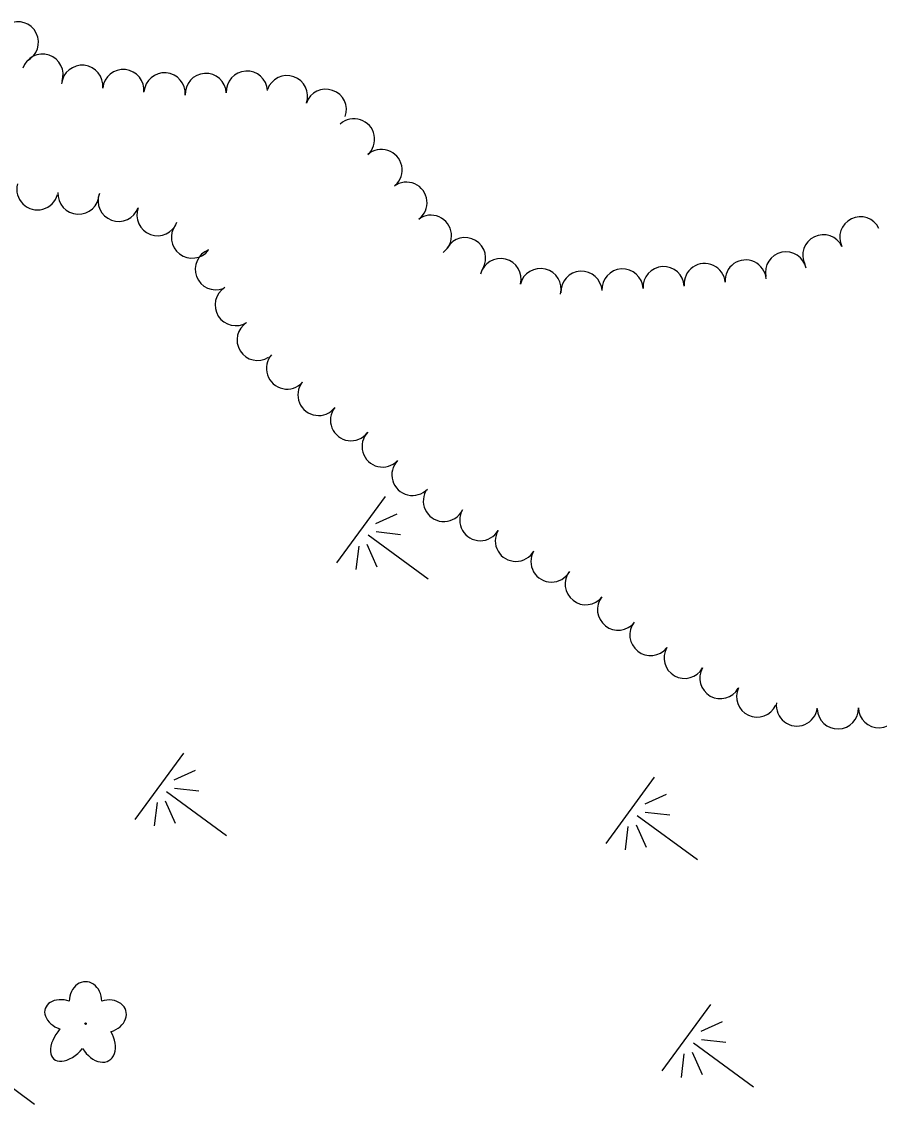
# Model space of a CAD drawing. Extents: x 589250 to 1188077, y 162953 to 363065.
# Drawn here: x 594389.9 to 594541.9, y 182951.9 to 183143.8 of the extents above; entities that cross this region are included whole.
import ezdxf

# ---------------------------------------------------------------- set-up
doc = ezdxf.new("R2010")
doc.units = 0
for name, color, linetype in [('E_LAND_TreeLine_P', 7, 'Continuous'), ('E_LAND_Vegetation', 7, 'Continuous'), ('E_WTR_Wetland', 7, 'Continuous')]:
    doc.layers.add(name, color=color, linetype=linetype)

# ---------------------------------------------------------------- blocks, each defined once
blk = doc.blocks.new('POINT_DISPLAY')
blk.add_line((0, 0), (0, 0))

msp = doc.modelspace()

# ---------------------------------------------------------------- linework, layer by layer
at = {"layer": 'E_LAND_TreeLine_P'}
for centre, radius, start, end in [((594389.22, 183140.09), 3.67, 296.6015, 116.6015), ((594393.59, 183134.34), 3.67, 341.4321, 161.4321), ((594400.63, 183132.37), 3.67, 354.1292, 174.1292), ((594407.93, 183131.62), 3.67, 354.1292, 174.1292), ((594415.24, 183131.03), 3.67, 355.5991, 175.5991), ((594422.54, 183130.95), 3.65, 3.195, 183.195), ((594429.82, 183131.36), 3.65, 3.195, 183.195), ((594436.93, 183130.55), 3.65, 340.7522, 160.7522), ((594443.82, 183128.14), 3.65, 340.7522, 160.7522), ((594448.82, 183122.91), 3.65, 311.9529, 131.9529), ((594453.69, 183117.48), 3.65, 311.9529, 131.9529), ((594392.72, 183114.07), 3.67, 165.3179, 345.3179), ((594458.11, 183111.68), 3.65, 306.4464, 126.4464), ((594399.99, 183113.33), 3.67, 177.394, 357.394), ((594407.12, 183112.05), 3.67, 159.5838, 339.5838), ((594414, 183109.49), 3.67, 159.5838, 339.5838), ((594462.44, 183105.82), 3.65, 306.4464, 126.4464), ((594538.55, 183105.54), 3.65, 25.8986, 205.8986), ((594420.11, 183105.53), 3.67, 142.8762, 322.8762), ((594468.49, 183101.85), 3.65, 329.3256, 149.3256), ((594531.99, 183102.36), 3.65, 25.8986, 205.8986), ((594424.33, 183099.9), 3.65, 110.7558, 290.7558), ((594474.78, 183098.15), 3.65, 346.0197, 166.0197), ((594518.22, 183097.89), 3.65, 4.7834, 184.7834), ((594525.37, 183099.33), 3.65, 11.762, 191.762), ((594481.85, 183096.39), 3.65, 346.0197, 166.0197), ((594489.12, 183095.91), 3.65, 3.1701, 183.1701), ((594496.4, 183096.31), 3.65, 3.1701, 183.1701), ((594503.68, 183096.71), 3.65, 3.1701, 183.1701), ((594510.95, 183097.28), 3.65, 4.7834, 184.7834), ((594427.84, 183093.55), 3.65, 122.2197, 302.2197), ((594431.73, 183087.38), 3.65, 122.2197, 302.2197), ((594436.94, 183082.32), 3.65, 138.2687, 318.2687), ((594442.52, 183077.63), 3.65, 142.1403, 322.1403), ((594448.28, 183073.16), 3.65, 142.1403, 322.1403), ((594453.88, 183068.5), 3.65, 136.4587, 316.4587), ((594459.17, 183063.47), 3.65, 136.4587, 316.4587), ((594464.74, 183058.85), 3.65, 152.319, 332.319), ((594471.19, 183055.45), 3.65, 149.8192, 329.8192), ((594477.5, 183051.79), 3.65, 149.8192, 329.8192), ((594483.8, 183048.12), 3.65, 149.8192, 329.8192), ((594489.88, 183044.11), 3.65, 141.7759, 321.7759), ((594495.61, 183039.6), 3.65, 141.7759, 321.7759), ((594501.34, 183035.09), 3.65, 141.7759, 321.7759), ((594507.4, 183031.06), 3.65, 150.3906, 330.3906), ((594513.74, 183027.46), 3.65, 150.3906, 330.3906), ((594520.25, 183024.19), 3.65, 154.8868, 334.8868), ((594527.3, 183022.62), 3.65, 172.5489, 352.5489), ((594534.56, 183022.1), 3.65, 181.6167, 1.6167), ((594541.85, 183022.31), 3.65, 181.6167, 1.6167)]:
    msp.add_arc(centre, radius, start, end, dxfattribs=at)
at = {"layer": 'E_LAND_Vegetation'}
msp.add_circle((594401.23, 182966.25), 0.128, dxfattribs=at)
for centre, major_axis, ratio in [((594401.23, 182970.23), (0.01, -3.45), 0.832022), ((594397.52, 182967.77), (3.43, -1.17), 0.716896), ((594404.92, 182967.53), (-3.46, -1.05), 0.782863), ((594398.71, 182963.57), (3.11, 3.59), 0.560249), ((594403.23, 182963.34), (-2.15, 3.63), 0.691916)]:
    msp.add_ellipse(centre, major_axis=major_axis, ratio=ratio, start_param=1.570796, end_param=4.712389, dxfattribs=at)
at = {"layer": 'E_WTR_Wetland'}
for p, q in [((594454.31, 183059.62), (594445.71, 183047.87)), ((594456.41, 183056.53), (594452.61, 183054.82)), ((594452.72, 183053.41), (594457.05, 183052.91)), ((594461.96, 183044.96), (594451.3, 183052.76)), ((594449.22, 183046.71), (594449.7, 183050.85)), ((594451.08, 183051.18), (594452.86, 183047.19)), ((594418.57, 183014.17), (594409.96, 183002.43)), ((594420.67, 183011.09), (594416.87, 183009.38)), ((594502.03, 183009.92), (594493.42, 182998.17)), ((594426.21, 182999.51), (594415.56, 183007.32)), ((594416.97, 183007.96), (594421.31, 183007.47)), ((594413.47, 183001.26), (594413.96, 183005.4)), ((594415.34, 183005.73), (594417.12, 183001.75)), ((594504.13, 183006.83), (594500.33, 183005.13)), ((594500.43, 183003.71), (594504.77, 183003.22)), ((594498.8, 183001.48), (594500.58, 182997.5)), ((594509.67, 182995.26), (594499.02, 183003.06)), ((594496.93, 182997.01), (594497.42, 183001.15)), ((594511.96, 182969.64), (594503.36, 182957.9)), ((594514.07, 182966.56), (594510.27, 182964.85)), ((594510.37, 182963.43), (594514.7, 182962.94)), ((594508.73, 182961.21), (594510.51, 182957.22)), ((594519.61, 182954.99), (594508.96, 182962.79)), ((594392.2, 182951.95), (594381.55, 182959.75)), ((594506.87, 182956.73), (594507.35, 182960.88))]:
    msp.add_line(p, q, dxfattribs=at)

# ---------------------------------------------------------------- block references
at = {"layer": 'E_WTR_Wetland', "rotation": 126.21810079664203}
for p in [(594449.95, 183053.66), (594449.98, 183053.71), (594450.27, 183054.1), (594451.3, 183052.76), (594452.32, 183052.02), (594414.2, 183008.21), (594414.24, 183008.26), (594414.53, 183008.65), (594415.56, 183007.32), (594416.58, 183006.57), (594497.66, 183003.96), (594497.7, 183004.01), (594497.99, 183004.4), (594499.02, 183003.06), (594500.03, 183002.32), (594507.6, 182963.68), (594507.63, 182963.73), (594507.92, 182964.13), (594508.96, 182962.79), (594509.97, 182962.05)]:
    msp.add_blockref('POINT_DISPLAY', p, dxfattribs=at)

doc.saveas('drawing.dxf')
